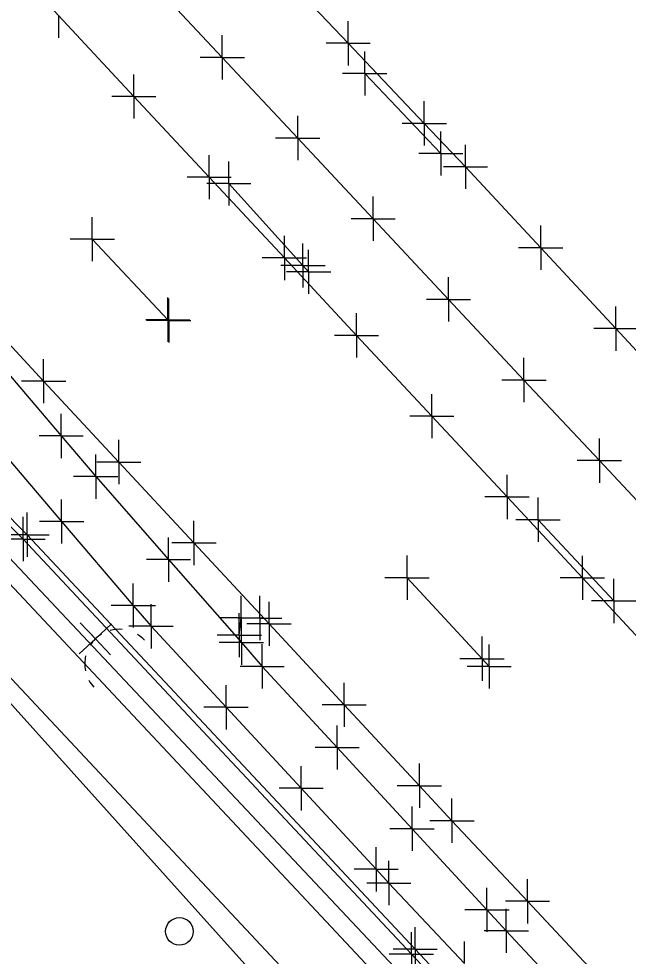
# Model space of a CAD drawing. Extents: x 0 to 1944463, y 0 to 420651.
# Drawn here: x 1943446.3 to 1943501.5, y 417108.3 to 417193.2 of the extents above; entities that cross this region are included whole.
import ezdxf

# ---------------------------------------------------------------- set-up
doc = ezdxf.new("R2010")
doc.units = 0
for name, color, linetype in [('SUR - DTM - Breaklines', 7, 'Continuous'), ('SUR - DTM - Breaklines - Points - Locators', 7, 'Continuous'), ('SUR - PROPERTY - Property Lines', 7, 'Continuous'), ('SUR - TR-CTRL - Pavement Marking', 7, 'Continuous'), ('SUR - TR-CTRL - Pavement Marking - Points - Locators', 7, 'Continuous'), ('SUR - TRAN - Features', 7, 'Continuous'), ('SUR - TRAN - Features - Points - Locators', 7, 'Continuous'), ('SUR - TRAN - Roads', 7, 'Continuous'), ('SUR - UTL - Fiber Optic Cable (Underground)', 7, 'Continuous'), ('SUR - UTL - Overhead Wire Crossings', 7, 'Continuous'), ('SUR - UTL - Poles and Miscellaneous', 7, 'Continuous'), ('SUR - UTL - Poles and Miscellaneous - Points - Locators', 7, 'Continuous')]:
    doc.layers.add(name, color=color, linetype=linetype)

msp = doc.modelspace()

# ---------------------------------------------------------------- linework, layer by layer
at = {"layer": 'SUR - DTM - Breaklines'}
for points in [[(1943396.417, 417262.757), (1943403.247, 417255.453), (1943410.077, 417248.149), (1943416.908, 417240.845), (1943423.738, 417233.541), (1943430.568, 417226.237), (1943437.398, 417218.933), (1943444.229, 417211.63), (1943451.059, 417204.326), (1943457.889, 417197.022), (1943464.719, 417189.718), (1943471.55, 417182.414), (1943478.38, 417175.11), (1943485.21, 417167.806), (1943492.04, 417160.502), (1943498.871, 417153.198), (1943505.701, 417145.894), (1943512.531, 417138.59), (1943519.361, 417131.286), (1943526.192, 417123.982), (1943533.022, 417116.678), (1943539.852, 417109.374), (1943546.682, 417102.07)], [(1943690.037, 416884.41), (1943687.662, 416887.901), (1943684.141, 416892.114), (1943657.009, 416921.299), (1943621.67, 416959.115), (1943586.87, 416996.211), (1943552.435, 417033.099), (1943548.063, 417037.789), (1943547.477, 417038.396), (1943544.67, 417041.299), (1943541.061, 417045.18), (1943540.584, 417045.813), (1943504.988, 417083.827), (1943481.846, 417108.505), (1943446.671, 417146.1), (1943414.771, 417178.279)]]:
    msp.add_lwpolyline(points, dxfattribs=at)
at = {"layer": 'SUR - DTM - Breaklines - Points - Locators'}
for p, q in [((1943464.719, 417189.718), (1943464.719, 417191.718)), ((1943464.719, 417189.718), (1943462.719, 417189.718)), ((1943464.719, 417189.718), (1943466.719, 417189.718)), ((1943464.719, 417189.718), (1943464.719, 417187.718)), ((1943471.55, 417182.414), (1943471.55, 417184.414)), ((1943471.55, 417182.414), (1943469.55, 417182.414)), ((1943471.55, 417182.414), (1943473.55, 417182.414)), ((1943471.55, 417182.414), (1943471.55, 417180.414)), ((1943478.38, 417175.11), (1943478.38, 417177.11)), ((1943478.38, 417175.11), (1943476.38, 417175.11)), ((1943478.38, 417175.11), (1943480.38, 417175.11)), ((1943478.38, 417175.11), (1943478.38, 417173.11)), ((1943485.21, 417167.806), (1943485.21, 417169.806)), ((1943485.21, 417167.806), (1943483.21, 417167.806)), ((1943485.21, 417167.806), (1943487.21, 417167.806)), ((1943485.21, 417167.806), (1943485.21, 417165.806)), ((1943492.04, 417160.502), (1943492.04, 417162.502)), ((1943492.04, 417160.502), (1943490.04, 417160.502)), ((1943492.04, 417160.502), (1943494.04, 417160.502)), ((1943492.04, 417160.502), (1943492.04, 417158.502)), ((1943498.871, 417153.198), (1943498.871, 417155.198)), ((1943498.871, 417153.198), (1943496.871, 417153.198)), ((1943498.871, 417153.198), (1943500.871, 417153.198)), ((1943498.871, 417153.198), (1943498.871, 417151.198)), ((1943446.671, 417146.1), (1943446.671, 417148.1)), ((1943446.671, 417146.1), (1943444.671, 417146.1)), ((1943446.671, 417146.1), (1943448.671, 417146.1)), ((1943446.671, 417146.1), (1943446.671, 417144.1)), ((1943481.846, 417108.505), (1943481.846, 417110.505)), ((1943481.846, 417108.505), (1943479.846, 417108.505)), ((1943481.846, 417108.505), (1943483.846, 417108.505)), ((1943481.846, 417108.505), (1943481.846, 417106.505))]:
    msp.add_line(p, q, dxfattribs=at)
at = {"layer": 'SUR - PROPERTY - Property Lines'}
for p, q in [((1943450.166, 417147.686), (1943450.166, 417149.686)), ((1943450.166, 417147.686), (1943448.166, 417147.686)), ((1943450.166, 417147.686), (1943452.166, 417147.686)), ((1943450.166, 417147.686), (1943450.166, 417145.686)), ((1943456.659, 417140.081), (1943456.659, 417142.081)), ((1943458.265, 417138.201), (1943458.265, 417140.201)), ((1943456.659, 417140.081), (1943454.659, 417140.081)), ((1943456.659, 417140.081), (1943458.659, 417140.081)), ((1943456.659, 417140.081), (1943456.659, 417138.081)), ((1943458.265, 417138.201), (1943456.265, 417138.201)), ((1943458.265, 417138.201), (1943460.265, 417138.201)), ((1943458.265, 417138.201), (1943458.265, 417136.201)), ((1943465.061, 417130.865), (1943465.061, 417132.865)), ((1943465.061, 417130.865), (1943463.061, 417130.865)), ((1943465.061, 417130.865), (1943467.061, 417130.865)), ((1943465.061, 417130.865), (1943465.061, 417128.865)), ((1943471.857, 417123.529), (1943471.857, 417125.529)), ((1943471.857, 417123.529), (1943469.857, 417123.529)), ((1943471.857, 417123.529), (1943473.857, 417123.529)), ((1943471.857, 417123.529), (1943471.857, 417121.529)), ((1943478.654, 417116.194), (1943478.654, 417118.194)), ((1943479.805, 417114.951), (1943479.805, 417116.951)), ((1943478.654, 417116.194), (1943476.654, 417116.194)), ((1943478.654, 417116.194), (1943480.654, 417116.194)), ((1943478.654, 417116.194), (1943478.654, 417114.194)), ((1943479.805, 417114.951), (1943477.805, 417114.951)), ((1943479.805, 417114.951), (1943481.805, 417114.951)), ((1943479.805, 417114.951), (1943479.805, 417112.951)), ((1943486.642, 417107.653), (1943486.642, 417109.653))]:
    msp.add_line(p, q, dxfattribs=at)
at = {"layer": 'SUR - TR-CTRL - Pavement Marking'}
for points in [[(1943448.564, 417219.985), (1943455.453, 417212.736), (1943462.342, 417205.487), (1943469.231, 417198.239), (1943476.12, 417190.99), (1943483.009, 417183.741), (1943486.746, 417179.808), (1943493.552, 417172.482), (1943500.359, 417165.155), (1943507.165, 417157.829), (1943513.971, 417150.503), (1943520.777, 417143.176), (1943527.583, 417135.85), (1943534.39, 417128.524), (1943541.196, 417121.197), (1943543.677, 417118.527), (1943550.497, 417111.213), (1943557.317, 417103.9)], [(1943436.25, 417208.127), (1943443.068, 417200.812), (1943449.886, 417193.496), (1943456.704, 417186.181), (1943463.522, 417178.865), (1943470.34, 417171.55), (1943476.872, 417164.541), (1943483.69, 417157.225), (1943490.508, 417149.91), (1943497.326, 417142.594), (1943504.144, 417135.279), (1943510.962, 417127.963), (1943517.78, 417120.648), (1943524.598, 417113.332), (1943531.416, 417106.017)], [(1943419.135, 417192.05), (1943425.941, 417184.724), (1943432.747, 417177.397), (1943439.553, 417170.071), (1943441.73, 417167.727), (1943448.537, 417160.401), (1943455.343, 417153.074), (1943462.149, 417145.748), (1943468.955, 417138.421), (1943475.761, 417131.095), (1943482.567, 417123.768), (1943485.515, 417120.595), (1943492.355, 417113.3), (1943499.195, 417106.006)], [(1943477.613, 417188.26), (1943484.507, 417181.018)], [(1943465.316, 417178.289), (1943472.022, 417170.871), (1943472.538, 417170.3)], [(1943452.946, 417173.253), (1943459.79, 417165.963), (1943459.865, 417165.883)], [(1943493.311, 417147.852), (1943500.168, 417140.496)], [(1943481.453, 417142.603), (1943488.245, 417135.263), (1943488.893, 417134.563)], [(1943466.259, 417137.392), (1943466.427, 417138.956), (1943468.123, 417138.949)]]:
    msp.add_lwpolyline(points, dxfattribs=at)
at = {"layer": 'SUR - TR-CTRL - Pavement Marking - Points - Locators'}
for p, q in [((1943449.886, 417193.496), (1943449.886, 417191.496)), ((1943476.12, 417190.99), (1943476.12, 417192.99)), ((1943476.12, 417190.99), (1943474.12, 417190.99)), ((1943476.12, 417190.99), (1943478.12, 417190.99)), ((1943476.12, 417190.99), (1943476.12, 417188.99)), ((1943477.613, 417188.26), (1943477.613, 417190.26)), ((1943456.704, 417186.181), (1943456.704, 417188.181)), ((1943477.613, 417188.26), (1943475.613, 417188.26)), ((1943477.613, 417188.26), (1943479.613, 417188.26)), ((1943477.613, 417188.26), (1943477.613, 417186.26)), ((1943456.704, 417186.181), (1943454.704, 417186.181)), ((1943456.704, 417186.181), (1943458.704, 417186.181)), ((1943456.704, 417186.181), (1943456.704, 417184.181)), ((1943483.009, 417183.741), (1943483.009, 417185.741)), ((1943483.009, 417183.741), (1943481.009, 417183.741)), ((1943483.009, 417183.741), (1943485.009, 417183.741)), ((1943483.009, 417183.741), (1943483.009, 417181.741)), ((1943484.507, 417181.018), (1943484.507, 417183.018)), ((1943486.746, 417179.808), (1943486.746, 417181.808)), ((1943484.507, 417181.018), (1943482.507, 417181.018)), ((1943484.507, 417181.018), (1943486.507, 417181.018)), ((1943484.507, 417181.018), (1943484.507, 417179.018)), ((1943463.522, 417178.865), (1943463.522, 417180.865)), ((1943465.316, 417178.289), (1943465.316, 417180.289)), ((1943486.746, 417179.808), (1943484.746, 417179.808)), ((1943486.746, 417179.808), (1943488.746, 417179.808)), ((1943486.746, 417179.808), (1943486.746, 417177.808)), ((1943463.522, 417178.865), (1943461.522, 417178.865)), ((1943463.522, 417178.865), (1943465.522, 417178.865)), ((1943463.522, 417178.865), (1943463.522, 417176.865)), ((1943465.316, 417178.289), (1943463.316, 417178.289)), ((1943465.316, 417178.289), (1943467.316, 417178.289)), ((1943465.316, 417178.289), (1943465.316, 417176.289)), ((1943452.946, 417173.253), (1943452.946, 417175.253)), ((1943493.552, 417172.482), (1943493.552, 417174.482)), ((1943452.946, 417173.253), (1943450.946, 417173.253)), ((1943452.946, 417173.253), (1943454.946, 417173.253)), ((1943452.946, 417173.253), (1943452.946, 417171.253)), ((1943470.34, 417171.55), (1943470.34, 417173.55)), ((1943472.022, 417170.871), (1943472.022, 417172.871)), ((1943493.552, 417172.482), (1943491.552, 417172.482)), ((1943493.552, 417172.482), (1943495.552, 417172.482)), ((1943493.552, 417172.482), (1943493.552, 417170.482)), ((1943470.34, 417171.55), (1943468.34, 417171.55)), ((1943470.34, 417171.55), (1943472.34, 417171.55)), ((1943470.34, 417171.55), (1943470.34, 417169.55)), ((1943472.538, 417170.3), (1943472.538, 417172.3)), ((1943472.022, 417170.871), (1943470.022, 417170.871)), ((1943472.022, 417170.871), (1943474.022, 417170.871)), ((1943472.022, 417170.871), (1943472.022, 417168.871)), ((1943472.538, 417170.3), (1943470.538, 417170.3)), ((1943472.538, 417170.3), (1943474.538, 417170.3)), ((1943472.538, 417170.3), (1943472.538, 417168.3)), ((1943459.79, 417165.963), (1943459.79, 417167.963)), ((1943459.865, 417165.883), (1943459.865, 417167.883)), ((1943476.872, 417164.541), (1943476.872, 417166.541)), ((1943500.359, 417165.155), (1943500.359, 417167.155)), ((1943459.79, 417165.963), (1943457.79, 417165.963)), ((1943459.865, 417165.883), (1943457.865, 417165.883)), ((1943459.79, 417165.963), (1943461.79, 417165.963)), ((1943459.79, 417165.963), (1943459.79, 417163.963)), ((1943459.865, 417165.883), (1943461.865, 417165.883)), ((1943459.865, 417165.883), (1943459.865, 417163.883)), ((1943500.359, 417165.155), (1943498.359, 417165.155)), ((1943500.359, 417165.155), (1943502.359, 417165.155)), ((1943500.359, 417165.155), (1943500.359, 417163.155)), ((1943476.872, 417164.541), (1943474.872, 417164.541)), ((1943476.872, 417164.541), (1943478.872, 417164.541)), ((1943476.872, 417164.541), (1943476.872, 417162.541)), ((1943448.537, 417160.401), (1943448.537, 417162.401)), ((1943448.537, 417160.401), (1943446.537, 417160.401)), ((1943448.537, 417160.401), (1943450.537, 417160.401)), ((1943448.537, 417160.401), (1943448.537, 417158.401)), ((1943483.69, 417157.225), (1943483.69, 417159.225)), ((1943483.69, 417157.225), (1943481.69, 417157.225)), ((1943483.69, 417157.225), (1943485.69, 417157.225)), ((1943483.69, 417157.225), (1943483.69, 417155.225)), ((1943455.343, 417153.074), (1943455.343, 417155.074)), ((1943455.343, 417153.074), (1943453.343, 417153.074)), ((1943455.343, 417153.074), (1943457.343, 417153.074)), ((1943455.343, 417153.074), (1943455.343, 417151.074)), ((1943490.508, 417149.91), (1943490.508, 417151.91)), ((1943490.508, 417149.91), (1943488.508, 417149.91)), ((1943490.508, 417149.91), (1943492.508, 417149.91)), ((1943490.508, 417149.91), (1943490.508, 417147.91)), ((1943493.311, 417147.852), (1943493.311, 417149.852)), ((1943493.311, 417147.852), (1943491.311, 417147.852)), ((1943493.311, 417147.852), (1943495.311, 417147.852)), ((1943493.311, 417147.852), (1943493.311, 417145.852)), ((1943462.149, 417145.748), (1943462.149, 417147.748)), ((1943462.149, 417145.748), (1943460.149, 417145.748)), ((1943462.149, 417145.748), (1943464.149, 417145.748)), ((1943462.149, 417145.748), (1943462.149, 417143.748)), ((1943481.453, 417142.603), (1943481.453, 417144.603)), ((1943497.326, 417142.594), (1943497.326, 417144.594)), ((1943481.453, 417142.603), (1943479.453, 417142.603)), ((1943481.453, 417142.603), (1943483.453, 417142.603)), ((1943481.453, 417142.603), (1943481.453, 417140.603)), ((1943497.326, 417142.594), (1943495.326, 417142.594)), ((1943497.326, 417142.594), (1943499.326, 417142.594)), ((1943497.326, 417142.594), (1943497.326, 417140.594)), ((1943500.168, 417140.496), (1943500.168, 417142.496)), ((1943466.427, 417138.956), (1943466.427, 417140.956)), ((1943468.123, 417138.949), (1943468.123, 417140.949)), ((1943468.955, 417138.421), (1943468.955, 417140.421)), ((1943500.168, 417140.496), (1943498.168, 417140.496)), ((1943500.168, 417140.496), (1943502.168, 417140.496)), ((1943500.168, 417140.496), (1943500.168, 417138.496)), ((1943466.259, 417137.392), (1943466.259, 417139.392)), ((1943466.427, 417138.956), (1943464.427, 417138.956)), ((1943468.123, 417138.949), (1943466.123, 417138.949)), ((1943466.427, 417138.956), (1943468.427, 417138.956)), ((1943466.427, 417138.956), (1943466.427, 417136.956)), ((1943468.123, 417138.949), (1943470.123, 417138.949)), ((1943468.123, 417138.949), (1943468.123, 417136.949)), ((1943468.955, 417138.421), (1943466.955, 417138.421)), ((1943468.955, 417138.421), (1943470.955, 417138.421)), ((1943468.955, 417138.421), (1943468.955, 417136.421)), ((1943466.259, 417137.392), (1943464.259, 417137.392)), ((1943466.259, 417137.392), (1943468.259, 417137.392)), ((1943466.259, 417137.392), (1943466.259, 417135.392)), ((1943488.245, 417135.263), (1943488.245, 417137.263)), ((1943488.893, 417134.563), (1943488.893, 417136.563)), ((1943488.245, 417135.263), (1943486.245, 417135.263)), ((1943488.245, 417135.263), (1943490.245, 417135.263)), ((1943488.245, 417135.263), (1943488.245, 417133.263)), ((1943488.893, 417134.563), (1943486.893, 417134.563)), ((1943488.893, 417134.563), (1943490.893, 417134.563)), ((1943488.893, 417134.563), (1943488.893, 417132.563)), ((1943475.761, 417131.095), (1943475.761, 417133.095)), ((1943475.761, 417131.095), (1943473.761, 417131.095)), ((1943475.761, 417131.095), (1943477.761, 417131.095)), ((1943475.761, 417131.095), (1943475.761, 417129.095)), ((1943482.567, 417123.768), (1943482.567, 417125.768)), ((1943482.567, 417123.768), (1943480.567, 417123.768)), ((1943482.567, 417123.768), (1943484.567, 417123.768)), ((1943482.567, 417123.768), (1943482.567, 417121.768)), ((1943485.515, 417120.595), (1943485.515, 417122.595)), ((1943485.515, 417120.595), (1943483.515, 417120.595)), ((1943485.515, 417120.595), (1943487.515, 417120.595)), ((1943485.515, 417120.595), (1943485.515, 417118.595)), ((1943492.355, 417113.3), (1943492.355, 417115.3)), ((1943492.355, 417113.3), (1943490.355, 417113.3)), ((1943492.355, 417113.3), (1943494.355, 417113.3)), ((1943492.355, 417113.3), (1943492.355, 417111.3))]:
    msp.add_line(p, q, dxfattribs=at)
at = {"layer": 'SUR - TRAN - Features'}
for points in [[(1943419.632, 417191.148), (1943426.156, 417183.569), (1943430.697, 417178.294), (1943437.172, 417170.673), (1943443.648, 417163.053), (1943450.124, 417155.433), (1943453.252, 417151.752), (1943459.849, 417144.237), (1943466.446, 417136.721), (1943468.335, 417134.568), (1943475.119, 417127.221), (1943481.903, 417119.874), (1943488.686, 417112.527), (1943490.438, 417110.629), (1943497.263, 417103.321)], [(1943690.517, 416884.687), (1943688.171, 416888.179), (1943684.491, 416892.496), (1943657.382, 416921.566), (1943622.127, 416959.409), (1943587.363, 416996.51), (1943552.883, 417033.403), (1943548.422, 417038.143), (1943540.877, 417046.253), (1943505.414, 417084.161), (1943482.193, 417108.964), (1943447.041, 417146.494), (1943415.051, 417178.837)], [(1943540.729, 417045.434), (1943538.275, 417043.113), (1943502.36, 417081.158), (1943479.486, 417105.732), (1943444.03, 417143.558), (1943413.78, 417176.123), (1943414.656, 417178.251)], [(1943683.475, 416879.002), (1943650.193, 416914.722), (1943614.895, 416952.654), (1943579.604, 416990.202), (1943545.778, 417026.452), (1943534.226, 417038.899), (1943498.133, 417077.367), (1943475.267, 417101.767), (1943439.87, 417139.584), (1943410.719, 417170.507), (1943406.186, 417175.311), (1943401.196, 417176.55), (1943395.893, 417176.476), (1943388.428, 417174.941), (1943381.482, 417171.318), (1943374.135, 417163.898), (1943371.169, 417159.245), (1943367.675, 417150.231), (1943360.721, 417127.894)]]:
    msp.add_lwpolyline(points, dxfattribs=at)
at = {"layer": 'SUR - TRAN - Features - Points - Locators'}
for p, q in [((1943450.124, 417155.433), (1943450.124, 417157.433)), ((1943450.124, 417155.433), (1943448.124, 417155.433)), ((1943450.124, 417155.433), (1943452.124, 417155.433)), ((1943450.124, 417155.433), (1943450.124, 417153.433)), ((1943453.252, 417151.752), (1943453.252, 417153.752)), ((1943453.252, 417151.752), (1943451.252, 417151.752)), ((1943453.252, 417151.752), (1943455.252, 417151.752)), ((1943453.252, 417151.752), (1943453.252, 417149.752)), ((1943447.041, 417146.494), (1943447.041, 417148.494)), ((1943447.041, 417146.494), (1943445.041, 417146.494)), ((1943447.041, 417146.494), (1943449.041, 417146.494)), ((1943447.041, 417146.494), (1943447.041, 417144.494)), ((1943459.849, 417144.237), (1943459.849, 417146.237)), ((1943459.849, 417144.237), (1943457.849, 417144.237)), ((1943459.849, 417144.237), (1943461.849, 417144.237)), ((1943459.849, 417144.237), (1943459.849, 417142.237)), ((1943466.446, 417136.721), (1943466.446, 417138.721)), ((1943466.446, 417136.721), (1943464.446, 417136.721)), ((1943466.446, 417136.721), (1943468.446, 417136.721)), ((1943466.446, 417136.721), (1943466.446, 417134.721)), ((1943468.335, 417134.568), (1943468.335, 417136.568)), ((1943468.335, 417134.568), (1943466.335, 417134.568)), ((1943468.335, 417134.568), (1943470.335, 417134.568)), ((1943468.335, 417134.568), (1943468.335, 417132.568)), ((1943475.119, 417127.221), (1943475.119, 417129.221)), ((1943475.119, 417127.221), (1943473.119, 417127.221)), ((1943475.119, 417127.221), (1943477.119, 417127.221)), ((1943475.119, 417127.221), (1943475.119, 417125.221)), ((1943481.903, 417119.874), (1943481.903, 417121.874)), ((1943481.903, 417119.874), (1943479.903, 417119.874)), ((1943481.903, 417119.874), (1943483.903, 417119.874)), ((1943481.903, 417119.874), (1943481.903, 417117.874)), ((1943488.686, 417112.527), (1943488.686, 417114.527)), ((1943488.686, 417112.527), (1943486.686, 417112.527)), ((1943488.686, 417112.527), (1943490.686, 417112.527)), ((1943488.686, 417112.527), (1943488.686, 417110.527)), ((1943490.438, 417110.629), (1943490.438, 417112.629)), ((1943482.193, 417108.964), (1943482.193, 417110.964)), ((1943490.438, 417110.629), (1943488.438, 417110.629)), ((1943490.438, 417110.629), (1943492.438, 417110.629)), ((1943490.438, 417110.629), (1943490.438, 417108.629)), ((1943482.193, 417108.964), (1943480.193, 417108.964)), ((1943482.193, 417108.964), (1943484.193, 417108.964)), ((1943482.193, 417108.964), (1943482.193, 417106.964))]:
    msp.add_line(p, q, dxfattribs=at)
at = {"layer": 'SUR - TRAN - Roads'}
msp.add_lwpolyline([(1943417.263, 417186.221), (1943423.756, 417178.616), (1943430.25, 417171.011), (1943436.743, 417163.406), (1943443.237, 417155.801), (1943443.672, 417155.291), (1943450.166, 417147.686), (1943456.659, 417140.081), (1943458.265, 417138.201), (1943465.061, 417130.865), (1943471.857, 417123.529), (1943478.654, 417116.194), (1943479.805, 417114.951), (1943486.642, 417107.653)], dxfattribs=at)
at = {"layer": 'SUR - UTL - Fiber Optic Cable (Underground)'}
msp.add_lwpolyline([(1943675.935, 416874.811), (1943301.532, 417291.453), (1943229.017, 417377.593), (1943204.769, 417412.08), (1943079.474, 417545.559), (1943001.447, 417611.824), (1942943.851, 417666.04), (1942875.969, 417717.873), (1942785.445, 417773.544), (1942671.047, 417813.855), (1942647.996, 417834.422), (1942364.461, 417940.541)], dxfattribs=at)
at = {"layer": 'SUR - UTL - Overhead Wire Crossings'}
msp.add_lwpolyline([(1943529.537, 417055.034), (1943431.011, 417159.697)], dxfattribs=at)
at = {"layer": 'SUR - UTL - Poles and Miscellaneous'}
for p, q in [((1943452.748, 417137.573), (1943453.228, 417137.063)), ((1943460.845, 417110.562), (1943460.845, 417110.562))]:
    msp.add_line(p, q, dxfattribs=at)
msp.add_circle((1943460.834, 417110.572), 1.25, dxfattribs=at)
for start, end in [(85.09862, 105.44113), (120.74167, 147.25699), (43.22075, 57.84162), (166.78349, 191.55353), (208.40728, 222.2967)]:
    msp.add_arc((1943455.386, 417134.803), 3.125, start, end, dxfattribs=at)
at = {"layer": 'SUR - UTL - Poles and Miscellaneous - Points - Locators'}
for q in [(1943451.858, 417138.52), (1943454.685, 417138.432), (1943451.77, 417135.693), (1943454.597, 417135.605)]:
    msp.add_line((1943453.228, 417137.063), q, dxfattribs=at)

doc.saveas('drawing.dxf')
